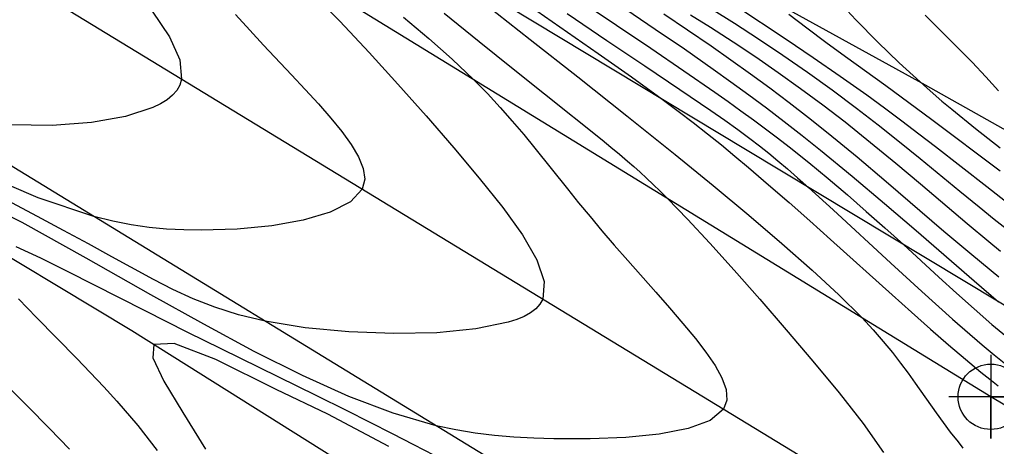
# Model space of a CAD drawing. Extents: x 2356077 to 2359823, y 225951 to 227822.
# Drawn here: x 2356980.8 to 2357050.9, y 227051.3 to 227081.9 of the extents above; entities that cross this region are included whole.
import ezdxf

# ---------------------------------------------------------------- set-up
doc = ezdxf.new("R2010")
doc.units = 0
for name, color, linetype in [('DTM Contours Major', 7, 'Continuous'), ('DTM Contours Minor', 7, 'Continuous'), ('Exist DTM Crownline', 7, 'Continuous'), ('Exist Roads EOP', 7, 'Continuous'), ('Exist Roads EOP Cogo Point CELL', 7, 'Continuous'), ('PH Exist DTM Breakline', 7, 'Continuous')]:
    doc.layers.add(name, color=color, linetype=linetype)

msp = doc.modelspace()

# ---------------------------------------------------------------- linework, layer by layer
at = {"layer": 'DTM Contours Major'}
for points in [[(2356979.245, 227094.453), (2356981.08, 227092.581), (2356983.002, 227090.613), (2356984.973, 227088.569), (2356986.913, 227086.509), (2356988.742, 227084.458), (2356990.334, 227082.48), (2356991.563, 227080.637), (2356992.304, 227078.993), (2356992.431, 227077.611), (2356992.304, 227077.188), (2356992.085, 227076.804), (2356991.779, 227076.455), (2356991.39, 227076.138), (2356990.923, 227075.85), (2356990.382, 227075.586), (2356988.41, 227074.941), (2356985.963, 227074.503), (2356983.162, 227074.293), (2356980.13, 227074.334)], [(2357039.234, 227083.559), (2357040.8, 227081.869), (2357042.367, 227080.274), (2357043.909, 227078.785), (2357045.401, 227077.414), (2357046.117, 227076.781), (2357046.97, 227076.045), (2357047.68, 227075.448), (2357049.367, 227074.076), (2357051.152, 227072.688)], [(2357014.275, 227082.94), (2357017.441, 227080.463), (2357020.851, 227077.775), (2357024.362, 227074.985), (2357027.828, 227072.199), (2357030.552, 227069.981), (2357033.118, 227067.853), (2357035.497, 227065.828), (2357037.66, 227063.921), (2357039.576, 227062.145), (2357041.214, 227060.514), (2357042.035, 227059.633), (2357042.764, 227058.8), (2357043.418, 227058.008), (2357044.008, 227057.251), (2357044.55, 227056.522), (2357045.058, 227055.814), (2357046.544, 227053.693), (2357047.046, 227052.998), (2357047.567, 227052.301), (2357048.121, 227051.598), (2357048.477, 227051.164)], [(2357027.011, 227082.3), (2357028.725, 227081.152), (2357030.422, 227079.992), (2357031.835, 227079.005), (2357033.234, 227078.004), (2357034.624, 227076.984), (2357036.012, 227075.937), (2357037.404, 227074.859), (2357038.805, 227073.741), (2357040.88, 227072.03), (2357042.968, 227070.263), (2357047.101, 227066.721), (2357049.106, 227065.028), (2357051.041, 227063.441)], [(2357007.297, 227051.274), (2357002.917, 227053.595), (2356999.209, 227055.354), (2356994.889, 227057.511), (2356991.891, 227058.647), (2356990.436, 227058.59), (2356990.366, 227057.631), (2356991.156, 227055.948), (2356992.513, 227053.706), (2356994.143, 227051.074)]]:
    msp.add_lwpolyline(points, dxfattribs=at)
at = {"layer": 'DTM Contours Minor'}
for points in [[(2357001.637, 227083.977), (2357003.783, 227081.774), (2357005.885, 227079.531), (2357007.945, 227077.26), (2357009.966, 227074.975), (2357011.95, 227072.685), (2357013.787, 227070.52), (2357015.474, 227068.421), (2357016.893, 227066.444), (2357017.923, 227064.649), (2357018.447, 227063.093), (2357018.345, 227061.834), (2357018.139, 227061.469), (2357017.843, 227061.145), (2357017.463, 227060.858), (2357017.003, 227060.604), (2357016.467, 227060.38), (2357015.86, 227060.182), (2357013.541, 227059.703), (2357010.743, 227059.433), (2357007.648, 227059.364), (2357004.439, 227059.485), (2357001.301, 227059.787), (2356998.416, 227060.26), (2356996.512, 227060.718), (2356994.806, 227061.256), (2356993.254, 227061.863), (2356991.81, 227062.526), (2356990.427, 227063.237), (2356988.794, 227064.13), (2356987.436, 227064.882), (2356985.752, 227065.803), (2356983.969, 227066.767), (2356982.087, 227067.773), (2356978.031, 227069.921)], [(2357021.173, 227083.143), (2357026.093, 227079.828), (2357028.454, 227078.22), (2357030.682, 227076.676), (2357031.634, 227076.002), (2357032.554, 227075.343), (2357033.447, 227074.692), (2357034.317, 227074.046), (2357035.169, 227073.4), (2357036.01, 227072.749), (2357037.422, 227071.624), (2357038.815, 227070.477), (2357040.189, 227069.312), (2357041.545, 227068.133), (2357042.884, 227066.945), (2357044.205, 227065.751), (2357046.751, 227063.418), (2357048.015, 227062.266), (2357049.283, 227061.133), (2357050.559, 227060.026), (2357051.851, 227058.95)], [(2357017.359, 227082.895), (2357022.319, 227079.445), (2357024.702, 227077.766), (2357026.911, 227076.17), (2357028.052, 227075.32), (2357029.128, 227074.497), (2357030.154, 227073.692), (2357031.147, 227072.893), (2357032.123, 227072.089), (2357033.098, 227071.27), (2357034.537, 227070.037), (2357036, 227068.76), (2357037.482, 227067.449), (2357038.974, 227066.117), (2357043.388, 227062.147), (2357044.79, 227060.894), (2357046.146, 227059.693), (2357047.439, 227058.563), (2357048.652, 227057.527), (2357049.768, 227056.602), (2357050.409, 227056.089), (2357051.011, 227055.619)], [(2357024.307, 227082.62), (2357026.405, 227081.207), (2357028.494, 227079.777), (2357030.554, 227078.337), (2357031.837, 227077.419), (2357033.109, 227076.491), (2357034.378, 227075.545), (2357035.653, 227074.574), (2357036.941, 227073.568), (2357038.252, 227072.522), (2357040.539, 227070.644), (2357042.851, 227068.696), (2357045.121, 227066.751), (2357049.274, 227063.154), (2357051.024, 227061.649)], [(2357030.43, 227082.648), (2357032.085, 227081.617), (2357033.8, 227080.509), (2357035.554, 227079.334), (2357037.326, 227078.106), (2357039.095, 227076.836), (2357040.841, 227075.535), (2357042.4, 227074.329), (2357043.923, 227073.119), (2357045.407, 227071.915), (2357048.26, 227069.571), (2357049.628, 227068.454), (2357050.72, 227067.575), (2357051.793, 227066.727)], [(2357032.195, 227082.858), (2357035.791, 227080.474), (2357037.721, 227079.175), (2357039.668, 227077.837), (2357041.58, 227076.483), (2357042.856, 227075.55), (2357044.096, 227074.621), (2357045.307, 227073.697), (2357046.495, 227072.778), (2357050.184, 227069.903), (2357051.538, 227068.86)], [(2357008.361, 227082.051), (2357010.155, 227080.533), (2357011.835, 227079.043), (2357013.37, 227077.59), (2357014.367, 227076.577), (2357015.288, 227075.584), (2357016.15, 227074.604), (2357016.969, 227073.634), (2357017.76, 227072.666), (2357020.104, 227069.745), (2357020.906, 227068.755), (2357021.728, 227067.754), (2357022.576, 227066.74), (2357023.456, 227065.712), (2357024.433, 227064.598), (2357026.438, 227062.344), (2357027.427, 227061.218), (2357028.383, 227060.103), (2357029.286, 227059.005), (2357030.042, 227058.027), (2357030.692, 227057.083), (2357031.189, 227056.188), (2357031.488, 227055.357), (2357031.542, 227054.604), (2357031.305, 227053.944), (2357030.343, 227053.142), (2357028.759, 227052.556), (2357026.698, 227052.16), (2357024.308, 227051.926), (2357021.736, 227051.825), (2357019.127, 227051.831), (2357017.687, 227051.873), (2357016.272, 227051.949), (2357014.875, 227052.067), (2357013.486, 227052.236), (2357012.095, 227052.465), (2357010.695, 227052.762), (2357007.61, 227053.654), (2357004.419, 227054.865), (2357001.102, 227056.358), (2356997.644, 227058.095), (2356994.028, 227060.038), (2356990.235, 227062.149), (2356985.579, 227064.769), (2356980.99, 227067.322), (2356977.337, 227069.123)], [(2356996.305, 227082.236), (2356997.316, 227081.125), (2356998.313, 227080.053), (2357000.32, 227077.924), (2357001.3, 227076.873), (2357002.243, 227075.834), (2357003.137, 227074.81), (2357003.918, 227073.858), (2357004.596, 227072.934), (2357005.126, 227072.048), (2357005.465, 227071.21), (2357005.567, 227070.431), (2357005.388, 227069.723), (2357004.541, 227068.805), (2357003.09, 227068.064), (2357001.165, 227067.496), (2356998.897, 227067.096), (2356996.414, 227066.859), (2356993.848, 227066.78), (2356992.603, 227066.8), (2356991.358, 227066.865), (2356990.1, 227066.984), (2356988.818, 227067.166), (2356987.501, 227067.421), (2356986.137, 227067.758), (2356982.139, 227069.104), (2356977.84, 227070.953)], [(2357011.271, 227082.338), (2357013.786, 227080.308), (2357016.205, 227078.363), (2357018.451, 227076.563), (2357022.594, 227073.255), (2357023.228, 227072.74), (2357023.835, 227072.237), (2357024.423, 227071.739), (2357024.875, 227071.345), (2357025.328, 227070.941), (2357025.789, 227070.517), (2357026.265, 227070.066), (2357026.764, 227069.58), (2357027.294, 227069.051), (2357028.717, 227067.575), (2357030.319, 227065.848), (2357032.06, 227063.918), (2357033.899, 227061.834), (2357035.795, 227059.643), (2357037.709, 227057.394), (2357039.59, 227055.131), (2357041.323, 227052.926), (2357042.782, 227050.847)], [(2357020.078, 227082.309), (2357022.93, 227080.393), (2357025.66, 227078.567), (2357028.176, 227076.876), (2357030.389, 227075.368), (2357031.405, 227074.659), (2357032.331, 227073.997), (2357033.186, 227073.365), (2357033.873, 227072.838), (2357034.541, 227072.307), (2357035.208, 227071.757), (2357035.893, 227071.175), (2357036.613, 227070.544), (2357037.387, 227069.853), (2357039.163, 227068.232), (2357043.305, 227064.408), (2357045.52, 227062.384), (2357047.731, 227060.403), (2357049.863, 227058.556), (2357050.714, 227057.843), (2357051.542, 227057.165)], [(2357028.94, 227082.228), (2357030.379, 227081.332), (2357032, 227080.289), (2357033.616, 227079.212), (2357035.227, 227078.099), (2357036.83, 227076.95), (2357038.427, 227075.765), (2357040.016, 227074.542), (2357041.848, 227073.079), (2357043.654, 227071.592), (2357045.421, 227070.11), (2357048.777, 227067.269), (2357050.338, 227065.967), (2357051.17, 227065.288)], [(2357035.978, 227082.283), (2357037.271, 227081.283), (2357038.641, 227080.263), (2357040.061, 227079.229), (2357042.944, 227077.148), (2357044.601, 227075.932), (2357046.247, 227074.708), (2357051.137, 227071.035)], [(2357045.755, 227082.194), (2357046.928, 227081.021), (2357048.057, 227079.902), (2357049.128, 227078.827), (2357050.127, 227077.787), (2357051.037, 227076.772)], [(2357010.569, 227050.623), (2357009.1, 227051.388), (2357007.562, 227052.18), (2357005.95, 227053), (2357004.262, 227053.847), (2357002.131, 227054.904), (2356995.267, 227058.276), (2356992.892, 227059.451), (2356989.818, 227060.992), (2356984.307, 227063.793), (2356982.338, 227064.767), (2356980.571, 227065.59)], [(2356980.735, 227061.868), (2356982.032, 227060.515), (2356984.919, 227057.574), (2356985.887, 227056.573), (2356986.846, 227055.56), (2356987.788, 227054.531), (2356989.298, 227052.776), (2356990.687, 227050.982)], [(2356977.804, 227057.701), (2356981.385, 227054.162), (2356982.967, 227052.569), (2356984.386, 227051.08)]]:
    msp.add_lwpolyline(points, dxfattribs=at)
at = {"layer": 'Exist DTM Crownline'}
msp.add_lwpolyline([(2357542.756, 226741.609), (2357459.889, 226792.427), (2357374.177, 226844.74), (2357291.426, 226895.083), (2357208.118, 226946.275), (2357125.882, 226996.539), (2357045.017, 227045.595), (2356966.337, 227093.498), (2356883.413, 227143.712), (2356799.704, 227194.618), (2356722.637, 227241.528), (2356636.765, 227293.74), (2356553.053, 227344.465), (2356470.397, 227394.758), (2356383.201, 227447.638), (2356299.889, 227498.478), (2356223.248, 227545.375)], dxfattribs=at)
at = {"layer": 'Exist Roads EOP'}
for points in [[(2357548.158, 226751.097), (2357465.654, 226801.744), (2357379.741, 226854.27), (2357296.317, 226905.048), (2357214.489, 226955.136), (2357131.706, 227005.719), (2357050.471, 227054.837), (2356971.347, 227103.361), (2356888.766, 227153.021), (2356805.008, 227204.071), (2356729.232, 227250.322), (2356641.873, 227303.321), (2356558.204, 227353.943), (2356475.441, 227404.348), (2356389.192, 227456.864), (2356305.906, 227507.596), (2356229.771, 227554.142)], [(2357548.158, 226751.097), (2357551.518, 226748.955), (2357539.932, 226730.044), (2357536.732, 226732.588), (2357457.094, 226780.918), (2357368.575, 226834.971), (2357285.95, 226885.112), (2357202.56, 226936.462), (2357119.743, 226986.718), (2357040.047, 227034.838), (2356959.55, 227083.993), (2356876.77, 227134.388), (2356794.33, 227184.148), (2356716.529, 227232.438), (2356632.17, 227283.448), (2356547.589, 227334.799), (2356465.16, 227384.805), (2356376.528, 227438.798), (2356293.908, 227488.913), (2356217.843, 227535.566)]]:
    msp.add_lwpolyline(points, dxfattribs=at)
at = {"layer": 'Exist Roads EOP Cogo Point CELL'}
msp.add_lwpolyline([(2357050.471, 227057.837), (2357050.471, 227051.837), (2357050.471, 227054.837), (2357053.471, 227054.837), (2357047.471, 227054.837)], dxfattribs=at)
msp.add_circle((2357050.471, 227054.837), 2.344, dxfattribs=at)
at = {"layer": 'PH Exist DTM Breakline'}
for points in [[(2357155.348, 226996.955), (2357128.448, 227014.182), (2357101.337, 227031.473), (2357077.603, 227046.254), (2357053.666, 227060.059), (2357032.869, 227072.571), (2357008.169, 227087.493), (2356986.501, 227100.092), (2356962.443, 227115.551), (2356940.024, 227128.271), (2356918.699, 227141.164), (2356897.865, 227153.843), (2356874.115, 227168.2), (2356855.847, 227178.772), (2356834.49, 227192.255)], [(2357134.751, 226970.426), (2357100.659, 226991.809), (2357071.862, 227008.067), (2357043.428, 227025.569), (2357015.94, 227042.585), (2356988.871, 227059.572), (2356962.296, 227075.541), (2356936.875, 227090.755), (2356912.501, 227105.418), (2356894.323, 227115.538), (2356874.006, 227127.776), (2356827.187, 227157.253)], [(2356945.059, 227135.06), (2356958.825, 227125.117), (2356972.695, 227115.332), (2356986.414, 227107.619), (2357000.544, 227099.698), (2357013.925, 227093.39), (2357029.127, 227086.374), (2357045.762, 227077.215), (2357060.558, 227068.898), (2357073.945, 227061.348), (2357089.166, 227049.636), (2357106.174, 227040.067), (2357123.678, 227030.226), (2357139.456, 227020.451), (2357150.729, 227012.126), (2357158.803, 227005.816)]]:
    msp.add_lwpolyline(points, dxfattribs=at)

doc.saveas('drawing.dxf')
